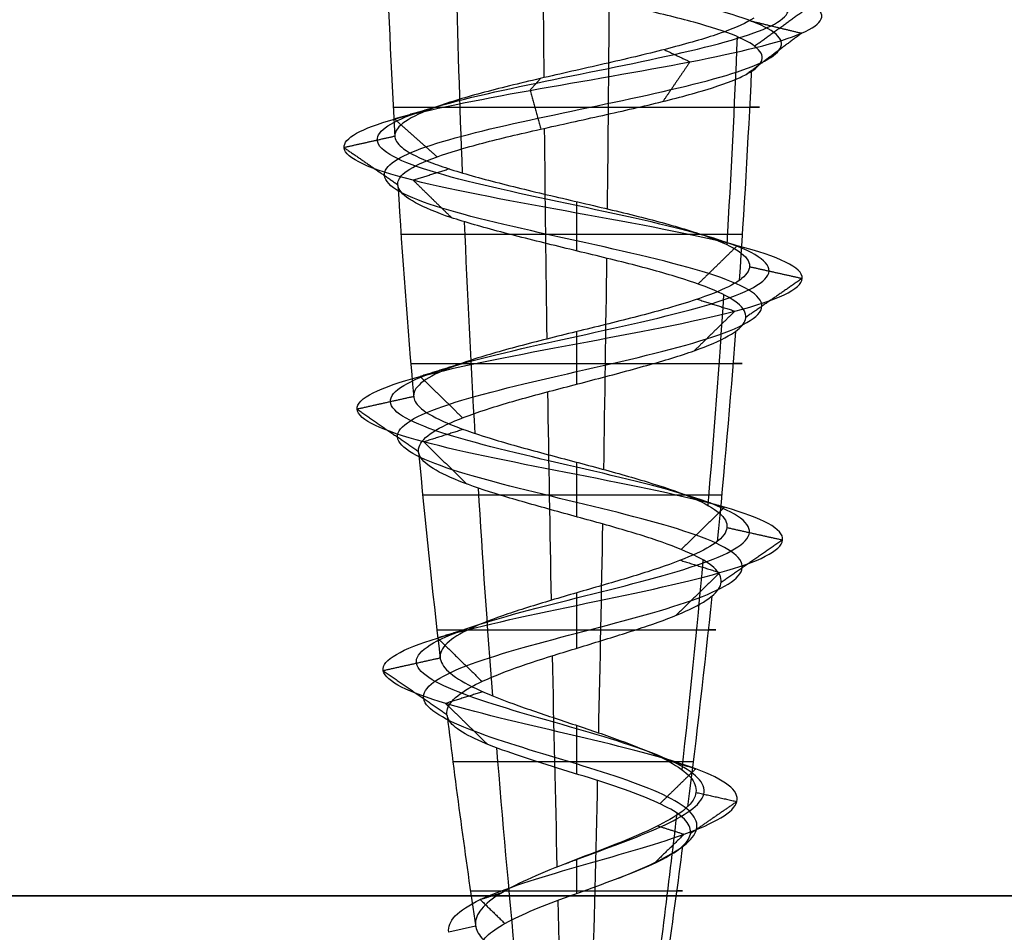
# Model space of a CAD drawing. Header units: millimetres. Extents: x -429 to 422, y -262 to 259.
# Tile 496 of 656: x 253 to 260, y 196 to 202. Entities that reach past the tile are written whole.
import ezdxf

# ---------------------------------------------------------------- set-up
doc = ezdxf.new("R2010")
doc.units = ezdxf.units.MM
doc.layers.add('Default', color=7, linetype='Continuous', true_color=0x000000)
doc.layers.add('Screw', color=7, linetype='Continuous', true_color=0xffffff)

msp = doc.modelspace()

# ---------------------------------------------------------------- linework, layer by layer
at = {"layer": 'Default'}
for points in [[(-427.1274, 196.0648, 1343.8222), (-3.1274, 196.0648, 1343.8222), (420.8726, 196.0648, 1343.8222)], [(420.8726, 196.0648, 771.8222), (-3.1274, 196.0648, 771.8222), (-427.1274, 196.0648, 771.8222)]]:
    msp.add_open_spline(points, degree=2, dxfattribs=at)
at = {"layer": 'Screw', "color": 7, "true_color": 0xffffff}
msp.add_line((256.1655, 195.8513, 778.8222), (255.9768, 195.8092, 778.8222), dxfattribs=at)
at = {"layer": 'Screw', "color": 7, "true_color": 0xffffff, "extrusion": (0.984564, 9.33495e-14, -0.175023)}
for start, end in [(267.101632, 268.418832), (265.414268, 266.774917), (263.723721, 265.073236), (261.991684, 263.363792), (260.321124, 261.775363)]:
    msp.add_arc((204.9507, 872.7125, 116.5958), 62.3281, start, end, dxfattribs=at)
at = {"layer": 'Screw', "color": 7, "true_color": 0xffffff, "extrusion": (0.018848, -1.78709e-15, 0.999822)}
msp.add_arc((204.9507, -303.1007, 783.5255), 62.3281, 91.96827, 93.281896, dxfattribs=at)
at = {"layer": 'Screw', "color": 7, "true_color": 0xffffff, "extrusion": (-0.772512, -9.33495e-14, -0.635)}
for start, end in [(86.486412, 87.810048), (84.803382, 86.171321), (83.103146, 84.449527), (81.371484, 82.765204)]:
    msp.add_arc((-204.9507, 377.5821, -692.9894), 62.3281, start, end, dxfattribs=at)
at = {"layer": 'Screw', "color": 7, "true_color": 0xffffff, "extrusion": (-0.984564, -9.33495e-14, 0.175023)}
for start, end in [(86.25486, 87.588297), (84.570262, 85.936105), (82.86319, 84.216959), (81.144917, 82.553071)]:
    msp.add_arc((-204.9507, 750.8059, -116.5958), 62.3281, start, end, dxfattribs=at)
at = {"layer": 'Screw', "color": 7, "true_color": 0xffffff, "extrusion": (-0.506335, -9.33495e-14, 0.862337)}
for start, end in [(86.02345, 87.36559), (84.337257, 85.700058), (82.623344, 83.9836), (80.920321, 82.340292)]:
    msp.add_arc((-204.9507, 554.9023, 541.5437), 62.3281, start, end, dxfattribs=at)
at = {"layer": 'Screw', "color": 7, "true_color": 0xffffff, "extrusion": (-0.326888, 3.09926e-14, -0.945063)}
msp.add_arc((-204.9507, 72.7801, -820.0047), 62.3281, 272.858129, 274.207806, dxfattribs=at)
at = {"layer": 'Screw', "color": 7, "true_color": 0xffffff, "extrusion": (0, 1, 0)}
for centre, radius, start, end in [((-256.8726, 778.8222, 201.5931), 1.2844, 1.08, 199.08), ((-256.8726, 778.8222, 200.6998), 1.2298, 199.08, 1.08), ((-256.8726, 778.8222, 199.7951), 1.1613, 1.08, 199.08), ((-256.8726, 778.8222, 198.8721), 1.0778, 199.08, 1.08), ((-256.8726, 778.8222, 197.93), 0.9782, 1.08, 199.08), ((-256.8726, 778.8222, 197.0041), 0.8662, 199.08, 1.08), ((-256.8726, 778.8222, 196.0997), 0.7432, 1.08, 199.08)]:
    msp.add_arc(centre, radius, start, end, dxfattribs=at)
at = {"layer": 'Screw', "color": 7, "true_color": 0xffffff, "extrusion": (0.018848, -1.78677e-15, 0.999822)}
msp.add_arc((204.9507, -303.1007, 783.5255), 62.3281, 93.594012, 94.963328, dxfattribs=at)
at = {"layer": 'Screw', "color": 7, "true_color": 0xffffff, "extrusion": (-0.326888, 3.1003e-14, -0.945063)}
msp.add_arc((-204.9507, 72.7801, -820.0047), 62.3281, 274.536795, 275.895623, dxfattribs=at)
at = {"layer": 'Screw', "color": 7, "true_color": 0xffffff, "extrusion": (0.018848, -1.78742e-15, 0.999822)}
msp.add_arc((204.9507, -303.1007, 783.5255), 62.3281, 95.318782, 96.656729, dxfattribs=at)
at = {"layer": 'Screw', "color": 7, "true_color": 0xffffff, "extrusion": (-0.326888, 3.09822e-14, -0.945063)}
msp.add_arc((-204.9507, 72.7801, -820.0047), 62.3281, 276.250599, 277.6164, dxfattribs=at)
at = {"layer": 'Screw', "color": 7, "true_color": 0xffffff, "extrusion": (0.018848, -1.7859e-15, 0.999822)}
msp.add_arc((204.9507, -303.1007, 783.5255), 62.3281, 97.023724, 98.399306, dxfattribs=at)
at = {"layer": 'Screw', "color": 7, "true_color": 0xffffff, "extrusion": (-0.326888, 3.0996e-14, -0.945063)}
msp.add_arc((-204.9507, 72.7801, -820.0047), 62.3281, 277.873234, 279.304288, dxfattribs=at)
at = {"layer": 'Screw', "color": 7, "true_color": 0xffffff}
for points, knots in [([(256.7948, 196.2898, 778.056), (256.8204, 196.2996, 778.0508), (256.8463, 196.3095, 778.047), (257.0762, 196.3957, 778.0254), (257.295, 196.4721, 778.0907), (257.6311, 196.6249, 778.3729), (257.7458, 196.7013, 778.5886), (257.784, 196.854, 779.0558), (257.7063, 196.9304, 779.3044), (257.3818, 197.0832, 779.6829), (257.1362, 197.1596, 779.81), (256.609, 197.3123, 779.8482), (256.3306, 197.3887, 779.7582), (255.9096, 197.5415, 779.3912), (255.7645, 197.6178, 779.1158), (255.7378, 197.7706, 778.5286), (255.857, 197.847, 778.2303), (256.2699, 197.9998, 777.7958), (256.567, 198.0761, 777.6626), (257.1782, 198.2289, 777.6473), (257.4885, 198.3053, 777.7657), (257.9399, 198.4581, 778.1956), (258.0781, 198.5344, 778.5046), (258.0933, 198.6872, 779.1398), (257.97, 198.7636, 779.462), (257.5232, 198.9163, 779.9304), (257.2022, 198.9927, 780.0735), (256.543, 199.1455, 780.0888), (256.2089, 199.2219, 779.9605), (255.7235, 199.3746, 779.4967), (255.5736, 199.451, 779.1638), (255.5621, 199.6038, 778.4806), (255.701, 199.6802, 778.1379), (256.1829, 199.8329, 777.6452), (256.525, 199.9093, 777.4984), (257.2202, 200.0621, 777.4907), (257.5689, 200.1385, 777.6301), (258.0701, 200.2912, 778.1205), (258.2194, 200.3676, 778.4686), (258.227, 200.5204, 779.1758), (258.0852, 200.5968, 779.5305), (257.5863, 200.7495, 780.0402), (257.2322, 200.8259, 780.1919), (256.513, 200.9787, 780.1995), (256.1524, 201.0551, 780.0552), (255.6342, 201.2078, 779.5478), (255.4819, 201.2842, 779.1878), (255.4712, 201.4274, 778.5023), (255.577, 201.4943, 778.1787), (255.9784, 201.6279, 777.6686), (256.2709, 201.6948, 777.4841), (256.9138, 201.8284, 777.3426), (257.2618, 201.8953, 777.3863), (257.8566, 202.0289, 777.689), (258.1012, 202.0958, 777.9472), (258.3724, 202.2294, 778.5671), (258.3979, 202.2963, 778.9266), (258.2117, 202.4299, 779.5867), (258.0004, 202.4968, 779.8847), (257.4301, 202.6304, 780.2819), (257.073, 202.6973, 780.3794), (256.371, 202.831, 780.3237), (256.0287, 202.8978, 780.1705), (255.5149, 203.0315, 779.6756), (255.3454, 203.0983, 779.3356), (255.2613, 203.232, 778.6179), (255.3581, 203.2988, 778.2455), (255.7602, 203.4325, 777.6437), (256.0677, 203.4993, 777.4156), (256.7603, 203.633, 777.2055), (257.1428, 203.6998, 777.2243), (257.8115, 203.8335, 777.5012), (258.0952, 203.9003, 777.7584), (258.4364, 204.034, 778.3967), (258.4926, 204.1008, 778.7755), (258.3514, 204.2345, 779.4853), (258.1545, 204.3013, 779.8138), (257.595, 204.435, 780.2729), (257.2345, 204.5018, 780.4019), (256.5107, 204.6355, 780.4019), (256.1502, 204.7023, 780.2729), (255.5907, 204.836, 779.8138), (255.3938, 204.9028, 779.4853), (255.2526, 205.0365, 778.7755), (255.3088, 205.1033, 778.3967), (255.65, 205.237, 777.7584), (255.9337, 205.3038, 777.5012), (256.6024, 205.4375, 777.2243), (256.9849, 205.5043, 777.2055), (257.6775, 205.638, 777.4156), (257.9851, 205.7048, 777.6437), (258.3871, 205.8385, 778.2455), (258.4802, 205.9053, 778.6169), (258.4093, 206.039, 779.3372), (258.2455, 206.1059, 779.6834), (257.7338, 206.2395, 780.1951), (257.3876, 206.3064, 780.3589), (256.6673, 206.44, 780.4298), (256.2958, 206.5069, 780.3368), (255.6941, 206.6405, 779.9347), (255.466, 206.7074, 779.6271), (255.2559, 206.841, 778.9345), (255.2747, 206.9079, 778.552), (255.5516, 207.0415, 777.8834), (255.8088, 207.1084, 777.5996), (256.4471, 207.242, 777.2584), (256.8259, 207.3089, 777.2022), (257.5357, 207.4425, 777.3434), (257.8642, 207.5094, 777.5403), (258.3233, 207.6431, 778.0998), (258.4523, 207.7099, 778.4603), (258.4523, 207.8436, 779.1841), (258.3233, 207.9104, 779.5446), (257.8642, 208.0441, 780.1041), (257.5357, 208.1109, 780.301), (256.8259, 208.2446, 780.4422), (256.4471, 208.3114, 780.386), (255.8088, 208.4451, 780.0448), (255.5516, 208.5119, 779.7611), (255.2747, 208.6456, 779.0924), (255.2559, 208.7124, 778.7099), (255.466, 208.8461, 778.0174), (255.6941, 208.9129, 777.7098), (256.2958, 209.0466, 777.3077), (256.6673, 209.1134, 777.2146), (257.3876, 209.2471, 777.2856), (257.7338, 209.3139, 777.4493), (258.2455, 209.4476, 777.9611), (258.4093, 209.5144, 778.3072), (258.4802, 209.6481, 779.0275), (258.3871, 209.7149, 779.399), (257.9851, 209.8486, 780.0007), (257.6775, 209.9154, 780.2289), (256.9849, 210.0491, 780.439), (256.6024, 210.1159, 780.4202), (255.9337, 210.2496, 780.1432), (255.65, 210.3164, 779.886), (255.3088, 210.4501, 779.2477), (255.2526, 210.5169, 778.8689), (255.3938, 210.6506, 778.1591), (255.5907, 210.7174, 777.8306), (256.1502, 210.8511, 777.3715), (256.5107, 210.918, 777.2425), (257.2345, 211.0516, 777.2425), (257.595, 211.1185, 777.3715), (258.1545, 211.2521, 777.8306), (258.3514, 211.319, 778.1591), (258.4926, 211.4526, 778.8689), (258.4364, 211.5195, 779.2477), (258.0952, 211.6531, 779.886), (257.8115, 211.72, 780.1432), (257.1428, 211.8536, 780.4202), (256.7603, 211.9205, 780.439), (256.0677, 212.0541, 780.2289), (255.7602, 212.121, 780.0007), (255.3581, 212.2546, 779.399), (255.265, 212.3215, 779.0275), (255.336, 212.4552, 778.3072), (255.4997, 212.522, 777.9611), (256.0115, 212.6557, 777.4493), (256.3576, 212.7225, 777.2856), (257.0779, 212.8562, 777.2146), (257.4494, 212.923, 777.3077), (258.0511, 213.0567, 777.7098), (258.2793, 213.1235, 778.0174), (258.4894, 213.2572, 778.7099), (258.4706, 213.324, 779.0924), (258.1936, 213.4577, 779.7611), (257.9364, 213.5245, 780.0448), (257.2981, 213.6582, 780.386), (256.9193, 213.725, 780.4422), (256.2095, 213.8587, 780.301), (255.881, 213.9255, 780.1041), (255.4219, 214.0592, 779.5446), (255.2929, 214.1259, 779.1847), (255.2929, 214.1929, 778.8222)], [2.782471, 2.782471, 2.782471, 2.782471, 2.974275, 2.974275, 4.461413, 4.461413, 5.948551, 5.948551, 7.435688, 7.435688, 8.922826, 8.922826, 10.409964, 10.409964, 11.897102, 11.897102, 13.384239, 13.384239, 14.871377, 14.871377, 16.358515, 16.358515, 17.845652, 17.845652, 19.33279, 19.33279, 20.819928, 20.819928, 22.307065, 22.307065, 23.794203, 23.794203, 25.281341, 25.281341, 26.768478, 26.768478, 28.255616, 28.255616, 29.742754, 29.742754, 31.229892, 31.229892, 32.717029, 32.717029, 34.204167, 34.204167, 35.691305, 35.691305, 36.99255, 36.99255, 38.293796, 38.293796, 39.595041, 39.595041, 40.896287, 40.896287, 42.197532, 42.197532, 43.498777, 43.498777, 44.800023, 44.800023, 46.101268, 46.101268, 47.402514, 47.402514, 48.703759, 48.703759, 50.005005, 50.005005, 51.30625, 51.30625, 52.607496, 52.607496, 53.908741, 53.908741, 55.209987, 55.209987, 56.511232, 56.511232, 57.812478, 57.812478, 59.113723, 59.113723, 60.414969, 60.414969, 61.716214, 61.716214, 63.01746, 63.01746, 64.318705, 64.318705, 65.619951, 65.619951, 66.921196, 66.921196, 68.222442, 68.222442, 69.523687, 69.523687, 70.824933, 70.824933, 72.126178, 72.126178, 73.427423, 73.427423, 74.728669, 74.728669, 76.029914, 76.029914, 77.33116, 77.33116, 78.632405, 78.632405, 79.933651, 79.933651, 81.234896, 81.234896, 82.536142, 82.536142, 83.837387, 83.837387, 85.138633, 85.138633, 86.439878, 86.439878, 87.741124, 87.741124, 89.042369, 89.042369, 90.343615, 90.343615, 91.64486, 91.64486, 92.946106, 92.946106, 94.247351, 94.247351, 95.548597, 95.548597, 96.849842, 96.849842, 98.151088, 98.151088, 99.452333, 99.452333, 100.753579, 100.753579, 102.054824, 102.054824, 103.35607, 103.35607, 104.657315, 104.657315, 105.95856, 105.95856, 107.259806, 107.259806, 108.561051, 108.561051, 109.862297, 109.862297, 111.163542, 111.163542, 112.464788, 112.464788, 113.766033, 113.766033, 115.067279, 115.067279, 116.368524, 116.368524, 117.66977, 117.66977, 118.971015, 118.971015, 118.971015, 118.971015]), ([(255.9768, 195.8092, 778.8222), (255.9673, 195.8856, 778.5877), (256.0358, 195.962, 778.3382), (256.3616, 196.1148, 777.9584), (256.6081, 196.1912, 777.8309), (257.1371, 196.3439, 777.7928), (257.4164, 196.4203, 777.8831), (257.8387, 196.5731, 778.2514), (257.9784, 196.6495, 778.5277), (258.0166, 196.8022, 779.1167), (257.9139, 196.8786, 779.4258), (257.5032, 197.0314, 779.8905), (257.1971, 197.1078, 780.0426), (256.5481, 197.2605, 780.0808), (256.2092, 197.3369, 779.9657), (255.7021, 197.4897, 779.5126), (255.5319, 197.566, 779.1767), (255.5052, 197.7188, 778.4677), (255.6494, 197.7952, 778.1088), (256.1484, 197.948, 777.5882), (256.5061, 198.0243, 777.4299), (257.2391, 198.1771, 777.4147), (257.6099, 198.2535, 777.5581), (258.1475, 198.4063, 778.0741), (258.3107, 198.4826, 778.4437), (258.326, 198.6354, 779.2007), (258.1776, 198.7118, 779.5834), (257.6446, 198.8645, 780.138), (257.2631, 198.9409, 780.3061), (256.4821, 199.0937, 780.3214), (256.0875, 199.1701, 780.1681), (255.5159, 199.3228, 779.6182), (255.3409, 199.3992, 779.2247), (255.3295, 199.552, 778.4197), (255.4934, 199.6284, 778.0164), (256.0614, 199.7811, 777.4376), (256.4641, 199.8575, 777.2657), (257.2811, 200.0103, 777.2581), (257.6904, 200.0867, 777.4225), (258.2777, 200.2394, 777.9991), (258.452, 200.3158, 778.4077), (258.4597, 200.4686, 779.2367), (258.2927, 200.545, 779.6519), (257.7077, 200.6977, 780.2477), (257.2931, 200.7741, 780.4245), (256.4521, 200.9269, 780.4322), (256.0309, 201.0033, 780.2628), (255.4266, 201.156, 779.6693), (255.2493, 201.2324, 779.2487), (255.2385, 201.3756, 778.449), (255.3633, 201.4425, 778.0723), (255.8323, 201.5761, 777.4798), (256.1733, 201.643, 777.2663), (256.9207, 201.7766, 777.104), (257.3245, 201.8435, 777.1559), (258.0133, 201.9771, 777.509), (258.2957, 202.044, 777.8089), (258.6078, 202.1776, 778.5273), (258.6361, 202.2445, 778.9432), (258.4189, 202.3781, 779.7052), (258.174, 202.445, 780.0486), (257.515, 202.5786, 780.5049), (257.1032, 202.6455, 780.6162), (256.2951, 202.7792, 780.55), (255.9018, 202.846, 780.3727), (255.3127, 202.9797, 779.8024), (255.1191, 203.0465, 779.4114), (255.0245, 203.1802, 778.5877), (255.135, 203.247, 778.1605), (255.5963, 203.3807, 777.4701), (255.9492, 203.4475, 777.2084), (256.7438, 203.5812, 776.9674), (257.1826, 203.648, 776.9889), (257.9497, 203.7817, 777.3067), (258.2753, 203.8485, 777.6017), (258.6667, 203.9822, 778.334), (258.7312, 204.049, 778.7686), (258.5692, 204.1827, 779.583), (258.3433, 204.2495, 779.9598), (257.7014, 204.3832, 780.4866), (257.2878, 204.45, 780.6346), (256.4574, 204.5837, 780.6346), (256.0438, 204.6505, 780.4866), (255.4019, 204.7842, 779.9598), (255.1761, 204.851, 779.583), (255.0141, 204.9847, 778.7686), (255.0785, 205.0515, 778.334), (255.4699, 205.1852, 777.6017), (255.7955, 205.252, 777.3067), (256.5626, 205.3857, 776.9889), (257.0014, 205.4525, 776.9674), (257.796, 205.5862, 777.2084), (258.1489, 205.653, 777.4701), (258.6102, 205.7867, 778.1605), (258.717, 205.8535, 778.5867), (258.6356, 205.9872, 779.413), (258.4477, 206.0541, 779.8102), (257.8606, 206.1877, 780.3973), (257.4634, 206.2546, 780.5852), (256.6371, 206.3882, 780.6666), (256.2109, 206.4551, 780.5598), (255.5205, 206.5887, 780.0985), (255.2588, 206.6556, 779.7456), (255.0178, 206.7892, 778.951), (255.0393, 206.8561, 778.5122), (255.3571, 206.9897, 777.7451), (255.6521, 207.0566, 777.4195), (256.3844, 207.1902, 777.0281), (256.819, 207.2571, 776.9637), (257.6334, 207.3907, 777.1257), (258.0102, 207.4576, 777.3515), (258.537, 207.5913, 777.9934), (258.685, 207.6581, 778.407), (258.685, 207.7918, 779.2374), (258.537, 207.8586, 779.651), (258.0102, 207.9923, 780.2929), (257.6334, 208.0591, 780.5188), (256.819, 208.1928, 780.6808), (256.3844, 208.2596, 780.6163), (255.6521, 208.3933, 780.2249), (255.3571, 208.4601, 779.8993), (255.0393, 208.5938, 779.1322), (255.0178, 208.6606, 778.6934), (255.2588, 208.7943, 777.8988), (255.5205, 208.8611, 777.5459), (256.2109, 208.9948, 777.0846), (256.6371, 209.0616, 776.9779), (257.4634, 209.1953, 777.0593), (257.8606, 209.2621, 777.2471), (258.4477, 209.3958, 777.8342), (258.6356, 209.4626, 778.2314), (258.717, 209.5963, 779.0577), (258.6102, 209.6631, 779.4839), (258.1489, 209.7968, 780.1743), (257.796, 209.8636, 780.436), (257.0014, 209.9973, 780.6771), (256.5626, 210.0641, 780.6555), (255.7955, 210.1978, 780.3378), (255.4699, 210.2646, 780.0427), (255.0785, 210.3983, 779.3104), (255.0141, 210.4651, 778.8758), (255.1761, 210.5988, 778.0614), (255.4019, 210.6656, 777.6846), (256.0438, 210.7993, 777.1578), (256.4574, 210.8662, 777.0098), (257.2878, 210.9998, 777.0098), (257.7014, 211.0667, 777.1578), (258.3433, 211.2003, 777.6846), (258.5692, 211.2672, 778.0614), (258.7312, 211.4008, 778.8758), (258.6667, 211.4677, 779.3104), (258.2753, 211.6013, 780.0427), (257.9497, 211.6682, 780.3378), (257.1826, 211.8018, 780.6555), (256.7438, 211.8687, 780.6771), (255.9492, 212.0023, 780.436), (255.5963, 212.0692, 780.1743), (255.135, 212.2028, 779.4839), (255.0283, 212.2697, 779.0577), (255.1097, 212.4034, 778.2314), (255.2975, 212.4702, 777.8342), (255.8846, 212.6039, 777.2471), (256.2818, 212.6707, 777.0593), (257.1081, 212.8044, 776.9779), (257.5343, 212.8712, 777.0846), (258.2247, 213.0049, 777.5459), (258.4864, 213.0717, 777.8988), (258.7275, 213.2054, 778.6934), (258.7059, 213.2722, 779.1322), (258.3881, 213.4059, 779.8993), (258.0931, 213.4727, 780.2249), (257.3608, 213.6064, 780.6163), (256.9262, 213.6732, 780.6808), (256.1118, 213.8069, 780.5188), (255.735, 213.8737, 780.2929), (255.2082, 214.0074, 779.651), (255.0602, 214.0741, 779.2381), (255.0602, 214.1411, 778.8222)], [0.0909091, 0.0909091, 0.0909091, 0.0909091, 0.1022727, 0.1022727, 0.1136364, 0.1136364, 0.125, 0.125, 0.1363636, 0.1363636, 0.1477273, 0.1477273, 0.1590909, 0.1590909, 0.1704545, 0.1704545, 0.1818182, 0.1818182, 0.1931818, 0.1931818, 0.2045455, 0.2045455, 0.2159091, 0.2159091, 0.2272727, 0.2272727, 0.2386364, 0.2386364, 0.25, 0.25, 0.2613636, 0.2613636, 0.2727273, 0.2727273, 0.2840909, 0.2840909, 0.2954545, 0.2954545, 0.3068182, 0.3068182, 0.3181818, 0.3181818, 0.3295455, 0.3295455, 0.3409091, 0.3409091, 0.3522727, 0.3522727, 0.3636364, 0.3636364, 0.3735795, 0.3735795, 0.3835227, 0.3835227, 0.3934659, 0.3934659, 0.4034091, 0.4034091, 0.4133523, 0.4133523, 0.4232955, 0.4232955, 0.4332386, 0.4332386, 0.4431818, 0.4431818, 0.453125, 0.453125, 0.4630682, 0.4630682, 0.4730114, 0.4730114, 0.4829545, 0.4829545, 0.4928977, 0.4928977, 0.5028409, 0.5028409, 0.5127841, 0.5127841, 0.5227273, 0.5227273, 0.5326705, 0.5326705, 0.5426136, 0.5426136, 0.5525568, 0.5525568, 0.5625, 0.5625, 0.5724432, 0.5724432, 0.5823864, 0.5823864, 0.5923295, 0.5923295, 0.6022727, 0.6022727, 0.6122159, 0.6122159, 0.6221591, 0.6221591, 0.6321023, 0.6321023, 0.6420455, 0.6420455, 0.6519886, 0.6519886, 0.6619318, 0.6619318, 0.671875, 0.671875, 0.6818182, 0.6818182, 0.6917614, 0.6917614, 0.7017045, 0.7017045, 0.7116477, 0.7116477, 0.7215909, 0.7215909, 0.7315341, 0.7315341, 0.7414773, 0.7414773, 0.7514205, 0.7514205, 0.7613636, 0.7613636, 0.7713068, 0.7713068, 0.78125, 0.78125, 0.7911932, 0.7911932, 0.8011364, 0.8011364, 0.8110795, 0.8110795, 0.8210227, 0.8210227, 0.8309659, 0.8309659, 0.8409091, 0.8409091, 0.8508523, 0.8508523, 0.8607955, 0.8607955, 0.8707386, 0.8707386, 0.8806818, 0.8806818, 0.890625, 0.890625, 0.9005682, 0.9005682, 0.9105114, 0.9105114, 0.9204545, 0.9204545, 0.9303977, 0.9303977, 0.9403409, 0.9403409, 0.9502841, 0.9502841, 0.9602273, 0.9602273, 0.9701705, 0.9701705, 0.9801136, 0.9801136, 0.9900568, 0.9900568, 1, 1, 1, 1]), ([(257.1687, 196.1896, 778.1266), (257.2613, 196.2269, 778.1558), (257.35, 196.2642, 778.203), (257.5863, 196.3779, 778.3991), (257.6955, 196.4543, 778.6018), (257.7337, 196.607, 779.0427), (257.6615, 196.6834, 779.2781), (257.3555, 196.8362, 779.6381), (257.123, 196.9125, 779.7597), (256.6222, 197.0653, 779.7979), (256.3569, 197.1417, 779.7133), (255.9545, 197.2945, 779.3649), (255.8148, 197.3708, 779.1026), (255.7881, 197.5236, 778.5418), (255.9018, 197.6, 778.2565), (256.2961, 197.7528, 777.8406), (256.5802, 197.8291, 777.7129), (257.165, 197.9819, 777.6976), (257.4622, 198.0583, 777.8106), (257.8951, 198.2111, 778.2218), (258.0278, 198.2874, 778.5178), (258.0431, 198.4402, 779.1266), (257.9252, 198.5166, 779.4358), (257.4969, 198.6693, 779.8856), (257.189, 198.7457, 780.0232), (256.5562, 198.8985, 780.0385), (256.2351, 198.9749, 779.9157), (255.7684, 199.1276, 779.4705), (255.6239, 199.204, 779.1506), (255.6124, 199.3568, 778.4938), (255.7458, 199.4332, 778.1641), (256.2091, 199.5859, 777.69), (256.5382, 199.6623, 777.5486), (257.207, 199.8151, 777.541), (257.5427, 199.8915, 777.675), (258.0253, 200.0442, 778.1467), (258.1691, 200.1206, 778.4818), (258.1767, 200.2734, 779.1626), (258.0403, 200.3498, 779.5042), (257.56, 200.5025, 779.9953), (257.219, 200.5789, 780.1416), (256.5262, 200.7317, 780.1493), (256.1786, 200.8081, 780.0104), (255.6791, 200.9608, 779.5216), (255.5322, 201.0372, 779.1746), (255.5215, 201.1804, 778.5138), (255.6232, 201.2473, 778.2017), (256.0099, 201.3809, 777.7093), (256.292, 201.4478, 777.5311), (256.9123, 201.5814, 777.3941), (257.2483, 201.6483, 777.436), (257.8228, 201.7819, 777.7279), (258.0592, 201.8488, 777.9771), (258.3216, 201.9824, 778.5757), (258.3465, 202.0493, 778.9231), (258.1669, 202.1829, 779.5611), (257.9629, 202.2498, 779.8493), (257.4117, 202.3834, 780.2337), (257.0664, 202.4503, 780.3283), (256.3874, 202.584, 780.2748), (256.0561, 202.6508, 780.1268), (255.5586, 202.7845, 779.6482), (255.3943, 202.8513, 779.3192), (255.3124, 202.985, 778.6245), (255.4063, 203.0518, 778.2638), (255.7956, 203.1855, 777.6812), (256.0934, 203.2523, 777.4603), (256.7639, 203.386, 777.2569), (257.1342, 203.4528, 777.2751), (257.7816, 203.5865, 777.5433), (258.0563, 203.6533, 777.7922), (258.3866, 203.787, 778.4102), (258.441, 203.8538, 778.777), (258.3043, 203.9875, 779.4642), (258.1137, 204.0543, 779.7822), (257.5721, 204.188, 780.2268), (257.223, 204.2548, 780.3517), (256.5222, 204.3885, 780.3517), (256.1732, 204.4553, 780.2268), (255.6315, 204.589, 779.7822), (255.4409, 204.6558, 779.4642), (255.3042, 204.7895, 778.777), (255.3586, 204.8563, 778.4102), (255.6889, 204.99, 777.7922), (255.9636, 205.0568, 777.5433), (256.611, 205.1905, 777.2751), (256.9813, 205.2573, 777.2569), (257.6519, 205.391, 777.4603), (257.9497, 205.4578, 777.6812), (258.339, 205.5915, 778.2638), (258.429, 205.6583, 778.6235), (258.3604, 205.792, 779.3208), (258.2018, 205.8589, 779.656), (257.7064, 205.9925, 780.1514), (257.3712, 206.0594, 780.31), (256.6738, 206.193, 780.3787), (256.3142, 206.2599, 780.2886), (255.7316, 206.3935, 779.8993), (255.5107, 206.4604, 779.6015), (255.3073, 206.594, 778.9309), (255.3255, 206.6609, 778.5606), (255.5936, 206.7945, 777.9132), (255.8426, 206.8614, 777.6385), (256.4606, 206.995, 777.3082), (256.8274, 207.0619, 777.2538), (257.5146, 207.1955, 777.3905), (257.8326, 207.2624, 777.5811), (258.2772, 207.3961, 778.1228), (258.4021, 207.4629, 778.4719), (258.4021, 207.5966, 779.1726), (258.2772, 207.6634, 779.5217), (257.8326, 207.7971, 780.0633), (257.5146, 207.8639, 780.2539), (256.8274, 207.9976, 780.3906), (256.4606, 208.0644, 780.3362), (255.8426, 208.1981, 780.0059), (255.5936, 208.2649, 779.7312), (255.3255, 208.3986, 779.0838), (255.3073, 208.4654, 778.7135), (255.5107, 208.5991, 778.043), (255.7316, 208.6659, 777.7452), (256.3142, 208.7996, 777.3559), (256.6738, 208.8664, 777.2658), (257.3712, 209.0001, 777.3345), (257.7064, 209.0669, 777.493), (258.2018, 209.2006, 777.9885), (258.3604, 209.2674, 778.3236), (258.429, 209.4011, 779.021), (258.339, 209.4679, 779.3806), (257.9497, 209.6016, 779.9633), (257.6519, 209.6684, 780.1841), (256.9813, 209.8021, 780.3875), (256.611, 209.8689, 780.3693), (255.9636, 210.0026, 780.1012), (255.6889, 210.0694, 779.8522), (255.3586, 210.2031, 779.2342), (255.3042, 210.2699, 778.8675), (255.4409, 210.4036, 778.1802), (255.6315, 210.4704, 777.8622), (256.1732, 210.6041, 777.4177), (256.5222, 210.671, 777.2928), (257.223, 210.8046, 777.2928), (257.5721, 210.8715, 777.4177), (258.1137, 211.0051, 777.8622), (258.3043, 211.072, 778.1802), (258.441, 211.2056, 778.8675), (258.3866, 211.2725, 779.2342), (258.0563, 211.4061, 779.8522), (257.7816, 211.473, 780.1012), (257.1342, 211.6066, 780.3693), (256.7639, 211.6735, 780.3875), (256.0934, 211.8071, 780.1841), (255.7956, 211.874, 779.9633), (255.4063, 212.0076, 779.3806), (255.3162, 212.0745, 779.021), (255.3849, 212.2082, 778.3236), (255.5434, 212.275, 777.9885), (256.0389, 212.4087, 777.493), (256.374, 212.4755, 777.3345), (257.0714, 212.6092, 777.2658), (257.431, 212.676, 777.3559), (258.0136, 212.8097, 777.7452), (258.2345, 212.8765, 778.043), (258.4379, 213.0102, 778.7135), (258.4197, 213.077, 779.0838), (258.1516, 213.2107, 779.7312), (257.9026, 213.2775, 780.0059), (257.2846, 213.4112, 780.3362), (256.9179, 213.478, 780.3906), (256.2306, 213.6117, 780.2539), (255.9126, 213.6785, 780.0633), (255.4681, 213.8122, 779.5217), (255.3431, 213.8789, 779.1731), (255.3431, 213.9459, 778.8222)], [9.962929, 9.962929, 9.962929, 9.962929, 10.425509, 10.425509, 11.373282, 11.373282, 12.321056, 12.321056, 13.268829, 13.268829, 14.216603, 14.216603, 15.164377, 15.164377, 16.11215, 16.11215, 17.059924, 17.059924, 18.007697, 18.007697, 18.955471, 18.955471, 19.903244, 19.903244, 20.851018, 20.851018, 21.798791, 21.798791, 22.746565, 22.746565, 23.694338, 23.694338, 24.642112, 24.642112, 25.589885, 25.589885, 26.537659, 26.537659, 27.485432, 27.485432, 28.433206, 28.433206, 29.38098, 29.38098, 30.328753, 30.328753, 31.158055, 31.158055, 31.987357, 31.987357, 32.816659, 32.816659, 33.64596, 33.64596, 34.475262, 34.475262, 35.304564, 35.304564, 36.133866, 36.133866, 36.963168, 36.963168, 37.79247, 37.79247, 38.621772, 38.621772, 39.451073, 39.451073, 40.280375, 40.280375, 41.109677, 41.109677, 41.938979, 41.938979, 42.768281, 42.768281, 43.597583, 43.597583, 44.426884, 44.426884, 45.256186, 45.256186, 46.085488, 46.085488, 46.91479, 46.91479, 47.744092, 47.744092, 48.573394, 48.573394, 49.402695, 49.402695, 50.231997, 50.231997, 51.061299, 51.061299, 51.890601, 51.890601, 52.719903, 52.719903, 53.549205, 53.549205, 54.378507, 54.378507, 55.207808, 55.207808, 56.03711, 56.03711, 56.866412, 56.866412, 57.695714, 57.695714, 58.525016, 58.525016, 59.354318, 59.354318, 60.183619, 60.183619, 61.012921, 61.012921, 61.842223, 61.842223, 62.671525, 62.671525, 63.500827, 63.500827, 64.330129, 64.330129, 65.15943, 65.15943, 65.988732, 65.988732, 66.818034, 66.818034, 67.647336, 67.647336, 68.476638, 68.476638, 69.30594, 69.30594, 70.135242, 70.135242, 70.964543, 70.964543, 71.793845, 71.793845, 72.623147, 72.623147, 73.452449, 73.452449, 74.281751, 74.281751, 75.111053, 75.111053, 75.940354, 75.940354, 76.769656, 76.769656, 77.598958, 77.598958, 78.42826, 78.42826, 79.257562, 79.257562, 80.086864, 80.086864, 80.916165, 80.916165, 81.745467, 81.745467, 82.574769, 82.574769, 83.404071, 83.404071, 83.404071, 83.404071]), ([(258.0987, 201.8429, 778.3981), (258.1271, 201.8614, 778.4778), (258.1479, 201.8799, 778.5603), (258.1823, 201.9304, 778.7904), (258.1787, 201.9626, 778.9433), (258.1208, 202.0262, 779.2351), (258.0657, 202.0591, 779.378), (257.9125, 202.1233, 779.6341), (257.8119, 202.1555, 779.7506), (257.5803, 202.2189, 779.9406), (257.4462, 202.2517, 780.0166), (257.1634, 202.3158, 780.1177), (257.0107, 202.3479, 780.1441), (256.7093, 202.4112, 780.1439), (256.5566, 202.4439, 780.1172), (256.2722, 202.5078, 780.0153), (256.1367, 202.5398, 779.9383), (255.9027, 202.603, 779.7457), (255.801, 202.6356, 779.6275), (255.6451, 202.6994, 779.3668), (255.589, 202.7313, 779.2206), (255.5451, 202.7783, 778.9978), (255.5368, 202.7941, 778.9227), (255.5347, 202.81, 778.8474)], [0.6474183, 0.6474183, 0.6474183, 0.6474183, 0.6536067, 0.6536067, 0.6645423, 0.6645423, 0.6754994, 0.6754994, 0.6865043, 0.6865043, 0.697529, 0.697529, 0.7085986, 0.7085986, 0.7196861, 0.7196861, 0.7308157, 0.7308157, 0.7419615, 0.7419615, 0.7531465, 0.7531465, 0.7586437, 0.7586437, 0.7586437, 0.7586437]), ([(258.1153, 202.2164, 778.3924), (258.0668, 202.1841, 778.2569), (257.9951, 202.1512, 778.1279), (257.8116, 202.0848, 777.8979), (257.6956, 202.0505, 777.7953), (257.4396, 201.9827, 777.6382), (257.2961, 201.9481, 777.5814), (257.0029, 201.8802, 777.5209), (256.8492, 201.8459, 777.5163), (256.554, 201.7781, 777.5592), (256.4084, 201.7435, 777.607), (256.1465, 201.6756, 777.7472), (256.0263, 201.6413, 777.8414), (255.8285, 201.5735, 778.0616), (255.7479, 201.5388, 778.1905), (255.6374, 201.4707, 778.4638), (255.6057, 201.4364, 778.6119), (255.5993, 201.3959, 778.788), (255.5993, 201.3893, 778.8171), (255.6002, 201.3825, 778.8462)], [0.3503328, 0.3503328, 0.3503328, 0.3503328, 0.3623459, 0.3623459, 0.3749239, 0.3749239, 0.3874613, 0.3874613, 0.3999564, 0.3999564, 0.4124078, 0.4124078, 0.4248142, 0.4248142, 0.4371739, 0.4371739, 0.4494864, 0.4494864, 0.4519139, 0.4519139, 0.4519139, 0.4519139]), ([(255.6205, 201.0436, 778.8458), (255.6169, 201.0699, 778.732), (255.6287, 201.0963, 778.6169), (255.6898, 201.1545, 778.367), (255.7492, 201.1868, 778.2312), (255.9083, 201.2509, 777.9909), (256.0101, 201.284, 777.883), (256.2418, 201.3489, 777.7096), (256.375, 201.3814, 777.6419), (256.6531, 201.4454, 777.5566), (256.8015, 201.4785, 777.5378), (257.0931, 201.5432, 777.5512), (257.2402, 201.5756, 777.5839), (257.5113, 201.6395, 777.6954), (257.639, 201.6725, 777.7759), (257.8574, 201.7371, 777.973), (257.951, 201.7693, 778.0926), (258.0509, 201.815, 778.2789), (258.0769, 201.8289, 778.3377), (258.0987, 201.8429, 778.3981)], [0.55922837, 0.55922837, 0.55922837, 0.55922837, 0.56759811, 0.56759811, 0.57820819, 0.57820819, 0.58884377, 0.58884377, 0.59954331, 0.59954331, 0.61026957, 0.61026957, 0.62105234, 0.62105234, 0.63186028, 0.63186028, 0.64272181, 0.64272181, 0.64741828, 0.64741828, 0.64741828, 0.64741828]), ([(255.6002, 201.3825, 778.8462), (255.6041, 201.3554, 778.9642), (255.6245, 201.3279, 779.0825), (255.7052, 201.2674, 779.3332), (255.7752, 201.2335, 779.4661), (255.9535, 201.1667, 779.6961), (256.064, 201.1325, 779.7966), (256.3088, 201.0652, 779.9512), (256.4463, 201.0312, 780.0077), (256.7279, 200.9643, 780.0694), (256.8758, 200.9304, 780.0756), (257.16, 200.863, 780.0376), (257.3004, 200.8289, 779.9932), (257.5534, 200.762, 779.8612), (257.6698, 200.7281, 779.7719), (257.8615, 200.6609, 779.5625), (257.9397, 200.6267, 779.4396), (258.0479, 200.5596, 779.1787), (258.0794, 200.5257, 779.0371), (258.0917, 200.4587, 778.7564), (258.073, 200.4245, 778.6135), (258.0254, 200.3863, 778.4624), (258.0195, 200.3819, 778.445), (258.0132, 200.3775, 778.4277)], [0.4519139, 0.4519139, 0.4519139, 0.4519139, 0.4617504, 0.4617504, 0.4739562, 0.4739562, 0.4861023, 0.4861023, 0.4981926, 0.4981926, 0.5102355, 0.5102355, 0.5222136, 0.5222136, 0.5341447, 0.5341447, 0.5460072, 0.5460072, 0.5578177, 0.5578177, 0.5695614, 0.5695614, 0.571102, 0.571102, 0.571102, 0.571102]), ([(257.9874, 200.0206, 778.4366), (258.0255, 200.0484, 778.5404), (258.0492, 200.076, 778.6503), (258.0669, 200.1375, 778.896), (258.0528, 200.1726, 779.0352), (257.979, 200.2411, 779.2984), (257.9179, 200.2754, 779.4259), (257.7581, 200.3427, 779.6501), (257.6572, 200.3773, 779.7496), (257.4299, 200.4459, 779.9073), (257.3001, 200.4803, 779.9673), (257.0308, 200.5475, 780.0391), (256.8878, 200.5814, 780.0516), (256.609, 200.6498, 780.0281), (256.4693, 200.6845, 779.9913), (256.2132, 200.7518, 779.8739), (256.0934, 200.7854, 779.7914), (255.8913, 200.853, 779.5934), (255.8062, 200.8882, 779.4751), (255.6821, 200.9561, 779.219), (255.6417, 200.9899, 779.0775), (255.6236, 201.0298, 778.9056), (255.6216, 201.0367, 778.8758), (255.6205, 201.0436, 778.8458)], [0.4558635, 0.4558635, 0.4558635, 0.4558635, 0.4640275, 0.4640275, 0.4741243, 0.4741243, 0.4843047, 0.4843047, 0.4945144, 0.4945144, 0.5048098, 0.5048098, 0.5151351, 0.5151351, 0.5255332, 0.5255332, 0.5359747, 0.5359747, 0.5464652, 0.5464652, 0.5570264, 0.5570264, 0.5592284, 0.5592284, 0.5592284, 0.5592284]), ([(258.0132, 200.3775, 778.4277), (257.9714, 200.3483, 778.3138), (257.9119, 200.3189, 778.2053), (257.7541, 200.2564, 777.9994), (257.649, 200.2223, 777.903), (257.4163, 200.1549, 777.7546), (257.2855, 200.1209, 777.7003), (257.0175, 200.054, 777.6409), (256.8767, 200.02, 777.6348), (256.6065, 199.9526, 777.6706), (256.4731, 199.9185, 777.7127), (256.2329, 199.8514, 777.8381), (256.1226, 199.8175, 777.9229), (255.9413, 199.7503, 778.1218), (255.8674, 199.7162, 778.2384), (255.7659, 199.6491, 778.4857), (255.7367, 199.6152, 778.6198), (255.7304, 199.5737, 778.7831), (255.7304, 199.566, 778.8134), (255.7316, 199.5582, 778.8437)], [0.57110199, 0.57110199, 0.57110199, 0.57110199, 0.58124329, 0.58124329, 0.59286312, 0.59286312, 0.60441155, 0.60441155, 0.61590155, 0.61590155, 0.62731251, 0.62731251, 0.63866532, 0.63866532, 0.64993644, 0.64993644, 0.66114187, 0.66114187, 0.66368337, 0.66368337, 0.66368337, 0.66368337]), ([(255.7663, 199.1731, 778.8431), (255.7608, 199.2068, 778.7166), (255.7773, 199.2421, 778.5879), (255.8525, 199.3113, 778.344), (255.913, 199.3462, 778.2259), (256.0689, 199.4147, 778.0195), (256.1663, 199.4499, 777.9286), (256.3843, 199.5194, 777.7863), (256.5082, 199.5542, 777.7332), (256.7638, 199.6223, 777.6731), (256.8989, 199.6568, 777.6654), (257.1613, 199.7261, 777.6955), (257.2923, 199.7612, 777.7343), (257.5309, 199.8293, 777.8529), (257.6416, 199.8634, 777.9344), (257.827, 199.9321, 778.1279), (257.904, 199.9673, 778.2428), (257.969, 200.0078, 778.389), (257.9785, 200.0142, 778.4127), (257.9874, 200.0206, 778.4366)], [0.37601776, 0.37601776, 0.37601776, 0.37601776, 0.38543757, 0.38543757, 0.39504219, 0.39504219, 0.40468718, 0.40468718, 0.41442791, 0.41442791, 0.42420446, 0.42420446, 0.43407463, 0.43407463, 0.44398923, 0.44398923, 0.45397605, 0.45397605, 0.45586348, 0.45586348, 0.45586348, 0.45586348]), ([(255.7316, 199.5582, 778.8437), (255.736, 199.532, 778.9461), (255.7541, 199.5054, 779.0485), (255.8257, 199.4451, 779.2704), (255.8889, 199.4107, 779.3899), (256.0499, 199.3429, 779.5963), (256.1497, 199.3083, 779.6862), (256.3702, 199.24, 779.8234), (256.4938, 199.2055, 779.8731), (256.7463, 199.1377, 779.9257), (256.8785, 199.1032, 779.9296), (257.1314, 199.0349, 779.8923), (257.2557, 199.0003, 779.8508), (257.4785, 198.9323, 779.7295), (257.5802, 198.8979, 779.6482), (257.7459, 198.8297, 779.4591), (257.8126, 198.7949, 779.3489), (257.9021, 198.7268, 779.1162), (257.9264, 198.6924, 778.9906), (257.9298, 198.6243, 778.7434), (257.9094, 198.5895, 778.6185), (257.8659, 198.553, 778.4952), (257.8632, 198.5508, 778.4879), (257.8604, 198.5486, 778.4805)], [0.6636834, 0.6636834, 0.6636834, 0.6636834, 0.6722664, 0.6722664, 0.6833241, 0.6833241, 0.6943188, 0.6943188, 0.705226, 0.705226, 0.7160626, 0.7160626, 0.7268053, 0.7268053, 0.7374784, 0.7374784, 0.7480543, 0.7480543, 0.7585549, 0.7585549, 0.7689612, 0.7689612, 0.7696235, 0.7696235, 0.7696235, 0.7696235]), ([(257.8218, 198.1646, 778.4939), (257.8622, 198.1976, 778.5997), (257.8847, 198.2304, 778.7139), (257.8908, 198.2971, 778.9444), (257.873, 198.3319, 779.0638), (257.7985, 198.3995, 779.288), (257.7402, 198.4333, 779.3957), (257.5922, 198.5002, 779.5828), (257.5004, 198.5347, 779.6646), (257.2958, 198.6024, 779.7916), (257.1799, 198.6363, 779.8379), (256.9419, 198.7028, 779.8879), (256.8166, 198.7367, 779.892), (256.5738, 198.8044, 779.8581), (256.453, 198.8385, 779.819), (256.2341, 198.9049, 779.7032), (256.1332, 198.9383, 779.6248), (255.9653, 199.0054, 779.4403), (255.8963, 199.0394, 779.3314), (255.8002, 199.1056, 779.0986), (255.7722, 199.1388, 778.9717), (255.7664, 199.1727, 778.8448), (255.7663, 199.1729, 778.8439), (255.7663, 199.1731, 778.8431)], [0.28553465, 0.28553465, 0.28553465, 0.28553465, 0.29401019, 0.29401019, 0.30280503, 0.30280503, 0.31169175, 0.31169175, 0.32063394, 0.32063394, 0.32968449, 0.32968449, 0.33877723, 0.33877723, 0.34797806, 0.34797806, 0.35722453, 0.35722453, 0.36656009, 0.36656009, 0.3759536, 0.3759536, 0.37601776, 0.37601776, 0.37601776, 0.37601776]), ([(257.8604, 198.5486, 778.4805), (257.8199, 198.5167, 778.3737), (257.761, 198.4845, 778.2724), (257.611, 198.4186, 778.0917), (257.5161, 198.3838, 778.0115), (257.3081, 198.3153, 777.8914), (257.1924, 198.2808, 777.8495), (256.9578, 198.2126, 777.8093), (256.8358, 198.1779, 777.8101), (256.6045, 198.1093, 777.8535), (256.4917, 198.0746, 777.8962), (256.2918, 198.0064, 778.016), (256.2017, 197.9717, 778.0946), (256.0576, 197.9033, 778.2747), (256.0011, 197.8688, 778.3785), (255.9295, 197.8006, 778.595), (255.9131, 197.7657, 778.7107), (255.9175, 197.729, 778.8292), (255.9178, 197.7273, 778.8347), (255.9181, 197.7256, 778.8402)], [0.76962346, 0.76962346, 0.76962346, 0.76962346, 0.77928099, 0.77928099, 0.7895125, 0.7895125, 0.79964683, 0.79964683, 0.80969778, 0.80969778, 0.81964254, 0.81964254, 0.82950608, 0.82950608, 0.83926127, 0.83926127, 0.84891991, 0.84891991, 0.84938904, 0.84938904, 0.84938904, 0.84938904]), ([(255.9656, 197.3292, 778.8393), (255.9651, 197.3323, 778.8294), (255.9647, 197.3354, 778.8194), (255.9619, 197.3712, 778.704), (255.9778, 197.4064, 778.5973), (256.0449, 197.4758, 778.3953), (256.0979, 197.511, 778.2977), (256.233, 197.5797, 778.1283), (256.3168, 197.6147, 778.0543), (256.5036, 197.6835, 777.9402), (256.6094, 197.718, 777.8988), (256.8267, 197.7857, 777.8552), (256.941, 197.8203, 777.8526), (257.1624, 197.889, 777.886), (257.2725, 197.9236, 777.9231), (257.4715, 197.9911, 778.0318), (257.5629, 198.0251, 778.105), (257.7144, 198.0935, 778.2765), (257.7762, 198.1283, 778.3777), (257.8195, 198.1628, 778.488), (257.8207, 198.1637, 778.4909), (257.8218, 198.1646, 778.4939)], [0.21790536, 0.21790536, 0.21790536, 0.21790536, 0.21865324, 0.21865324, 0.22660347, 0.22660347, 0.23475729, 0.23475729, 0.24295812, 0.24295812, 0.25126662, 0.25126662, 0.25962991, 0.25962991, 0.26811504, 0.26811504, 0.27665183, 0.27665183, 0.28529787, 0.28529787, 0.28553465, 0.28553465, 0.28553465, 0.28553465]), ([(255.9181, 197.7256, 778.8402), (255.924, 197.6926, 778.9465), (255.9482, 197.6582, 779.0528), (256.0314, 197.5889, 779.253), (256.0931, 197.553, 779.3491), (256.2436, 197.4821, 779.5104), (256.3343, 197.4457, 779.578), (256.5297, 197.3743, 779.6749), (256.6369, 197.3383, 779.706), (256.8512, 197.2672, 779.7278), (256.9611, 197.2308, 779.7192), (257.1664, 197.1592, 779.6647), (257.2648, 197.123, 779.6186), (257.4354, 197.0517, 779.4968), (257.5103, 197.0154, 779.4198), (257.625, 196.9435, 779.248), (257.667, 196.9072, 779.1511), (257.7129, 196.8356, 778.9526), (257.7178, 196.7993, 778.8483), (257.6949, 196.7388, 778.6815), (257.6773, 196.7143, 778.6153), (257.6523, 196.6898, 778.5525)], [0.84938904, 0.84938904, 0.84938904, 0.84938904, 0.85846734, 0.85846734, 0.86795273, 0.86795273, 0.87736896, 0.87736896, 0.88666709, 0.88666709, 0.8958651, 0.8958651, 0.90494255, 0.90494255, 0.9139247, 0.9139247, 0.9227773, 0.9227773, 0.93153669, 0.93153669, 0.93736705, 0.93736705, 0.93736705, 0.93736705]), ([(257.6167, 196.4129, 778.5648), (257.6175, 196.4137, 778.5669), (257.6184, 196.4144, 778.569), (257.6526, 196.4463, 778.657), (257.6709, 196.4773, 778.7502), (257.6747, 196.5392, 778.9359), (257.6598, 196.571, 779.031), (257.5986, 196.6327, 779.2095), (257.5511, 196.6636, 779.2951), (257.4306, 196.7249, 779.4437), (257.356, 196.7565, 779.5085), (257.1898, 196.8181, 779.6083), (257.0957, 196.8491, 779.6442), (256.9026, 196.91, 779.6814), (256.8011, 196.9411, 779.683), (256.6046, 197.0027, 779.6518), (256.5069, 197.0337, 779.618), (256.3306, 197.0944, 779.52), (256.2497, 197.1252, 779.4543), (256.1158, 197.1857, 779.3004), (256.0614, 197.2159, 779.2097), (255.9909, 197.2728, 779.0263), (255.971, 197.3005, 778.9326), (255.9656, 197.3292, 778.8393)], [0.14451072, 0.14451072, 0.14451072, 0.14451072, 0.14468214, 0.14468214, 0.15167634, 0.15167634, 0.1587722, 0.1587722, 0.16595911, 0.16595911, 0.17322268, 0.17322268, 0.18059749, 0.18059749, 0.18803088, 0.18803088, 0.19558335, 0.19558335, 0.2031895, 0.2031895, 0.21089184, 0.21089184, 0.21790536, 0.21790536, 0.21790536, 0.21790536]), ([(257.6523, 196.6898, 778.5525), (257.6402, 196.678, 778.5225), (257.6264, 196.6663, 778.4931), (257.5639, 196.6188, 778.3786), (257.5001, 196.5825, 778.2998), (257.352, 196.5102, 778.1736), (257.266, 196.4735, 778.1239), (257.0856, 196.4012, 778.0599), (256.9887, 196.3647, 778.0444), (256.8005, 196.2923, 778.0494), (256.7064, 196.2554, 778.0693), (256.5356, 196.1827, 778.1403), (256.4562, 196.146, 778.1919), (256.3246, 196.0734, 778.3176), (256.2704, 196.0363, 778.3929), (256.1947, 195.9632, 778.5545), (256.1717, 195.9263, 778.6428), (256.1637, 195.8768, 778.7613), (256.1636, 195.8641, 778.7919), (256.1655, 195.8513, 778.8222)], [0.93736705, 0.93736705, 0.93736705, 0.93736705, 0.94016165, 0.94016165, 0.94869079, 0.94869079, 0.95708589, 0.95708589, 0.96537684, 0.96537684, 0.9735392, 0.9735392, 0.98158546, 0.98158546, 0.98951045, 0.98951045, 0.99730872, 0.99730872, 1, 1, 1, 1]), ([(256.1951, 195.6537, 778.835), (256.1948, 195.6556, 778.8306), (256.1944, 195.6576, 778.8261), (256.1889, 195.6949, 778.7409), (256.199, 195.7278, 778.6566), (256.2479, 195.7895, 778.5008), (256.2863, 195.8195, 778.4271), (256.3859, 195.8811, 778.2966), (256.4491, 195.9133, 778.2386), (256.5917, 195.9764, 778.148), (256.6733, 196.0081, 778.1147), (256.8416, 196.0705, 778.0788), (256.9305, 196.1023, 778.0758), (257.1034, 196.1652, 778.1005), (257.1898, 196.1969, 778.1291), (257.3461, 196.2589, 778.2137), (257.418, 196.2902, 778.271), (257.5359, 196.352, 778.4044), (257.5837, 196.3829, 778.4822), (257.6167, 196.4129, 778.5648)], [0.09171949, 0.09171949, 0.09171949, 0.09171949, 0.09206875, 0.09206875, 0.09842565, 0.09842565, 0.10462555, 0.10462555, 0.1110412, 0.1110412, 0.11759669, 0.11759669, 0.12421277, 0.12421277, 0.13095434, 0.13095434, 0.13775803, 0.13775803, 0.14451072, 0.14451072, 0.14451072, 0.14451072]), ([(256.1664, 195.8464, 778.8355), (256.172, 195.8182, 778.9123), (256.1908, 195.7872, 778.988), (256.2528, 195.7219, 779.1311), (256.2983, 195.6865, 779.1996), (256.4111, 195.6165, 779.3176), (256.4809, 195.5817, 779.3682), (256.6319, 195.5164, 779.4388), (256.7137, 195.4803, 779.4589), (256.8703, 195.4093, 779.4669), (256.9474, 195.3734, 779.457), (257.0946, 195.3031, 779.4103), (257.1674, 195.2697, 779.3716), (257.2876, 195.2017, 779.2727), (257.3369, 195.165, 779.2125), (257.4068, 195.0927, 779.0836), (257.4295, 195.0562, 779.0137), (257.4486, 194.9857, 778.869), (257.4442, 194.9526, 778.791), (257.4177, 194.9024, 778.6928), (257.4083, 194.8882, 778.6664), (257.397, 194.8737, 778.6408)], [0.0035642, 0.0035642, 0.0035642, 0.0035642, 0.0652627, 0.0652627, 0.1310071, 0.1310071, 0.1990783, 0.1990783, 0.265971, 0.265971, 0.3288149, 0.3288149, 0.3938542, 0.3938542, 0.4568098, 0.4568098, 0.5170571, 0.5170571, 0.5789705, 0.5789705, 0.6025161, 0.6025161, 0.6025161, 0.6025161])]:
    msp.add_open_spline(points, degree=3, knots=knots, dxfattribs=at)
for points, degree in [([(258.5275, 202.3113, 779.3242), (258.3249, 202.1653, 779.2628), (258.1223, 202.0192, 779.2013)], 2), ([(258.0867, 202.1988, 778.3193), (258.2692, 202.1548, 778.2437), (258.4518, 202.1108, 778.1681)], 2), ([(258.4518, 202.1108, 778.1681), (258.2611, 201.9684, 778.2471), (258.0705, 201.8261, 778.326)], 2), ([(257.4877, 201.9959, 777.6715), (257.5783, 201.9531, 777.502), (257.6689, 201.9103, 777.3325)], 2), ([(257.6689, 201.9103, 777.3325), (257.574, 201.7714, 777.51), (257.4791, 201.6325, 777.6876)], 2), ([(256.62, 201.7931, 777.5522), (256.5835, 201.7515, 777.3687), (256.547, 201.7098, 777.1851)], 2), ([(256.547, 201.7098, 777.1851), (256.5853, 201.5741, 777.378), (256.6237, 201.4385, 777.5708)], 2), ([(255.8798, 201.5905, 778.0075), (255.7388, 201.5499, 777.8918), (255.5978, 201.5093, 777.776)], 2), ([(255.5978, 201.5093, 777.776), (255.7464, 201.3766, 777.898), (255.8951, 201.244, 778.02)], 2), ([(255.5996, 201.3881, 778.8222), (255.4216, 201.3484, 778.8222), (255.2435, 201.3088, 778.8222)], 2), ([(255.2435, 201.3088, 778.8222), (255.4317, 201.1789, 778.8222), (255.6199, 201.0491, 778.8222)], 2), ([(255.9819, 201.1594, 779.7129), (255.8554, 201.1195, 779.8395), (255.7288, 201.0796, 779.966)], 2), ([(255.7288, 201.0796, 779.966), (255.8631, 200.9486, 779.8317), (255.9974, 200.8175, 779.6974)], 2), ([(256.8726, 200.9309, 780.0674), (256.8726, 200.8907, 780.2479), (256.8726, 200.8505, 780.4284)], 2), ([(256.8726, 200.8505, 780.4284), (256.8726, 200.7179, 780.2362), (256.8726, 200.5854, 780.0441)], 2), ([(257.7423, 200.7026, 779.6919), (257.8713, 200.662, 779.8209), (258.0002, 200.6213, 779.9498)], 2), ([(258.0002, 200.6213, 779.9498), (257.8625, 200.487, 779.8121), (257.7248, 200.3526, 779.6744)], 2), ([(258.0866, 200.4744, 778.8222), (258.2712, 200.4333, 778.8222), (258.4558, 200.3922, 778.8222)], 2), ([(258.4558, 200.3922, 778.8222), (258.2579, 200.2556, 778.8222), (258.06, 200.1191, 778.8222)], 2), ([(257.7192, 200.2464, 777.9756), (257.8516, 200.2047, 777.8432), (257.984, 200.1631, 777.7108)], 2), ([(257.984, 200.1631, 777.7108), (257.8415, 200.024, 777.8533), (257.699, 199.8849, 777.9958)], 2), ([(256.8726, 200.0187, 777.6427), (256.8726, 199.9763, 777.4523), (256.8726, 199.9339, 777.2619)], 2), ([(256.8726, 199.9339, 777.2619), (256.8726, 199.7921, 777.4674), (256.8726, 199.6503, 777.673)], 2), ([(256.0517, 199.7911, 778.0013), (255.9145, 199.7479, 777.8641), (255.7774, 199.7048, 777.727)], 2), ([(255.7774, 199.7048, 777.727), (255.926, 199.5598, 777.8756), (256.0745, 199.4148, 778.0241)], 2), ([(255.7309, 199.5637, 778.8222), (255.5331, 199.5197, 778.8222), (255.3352, 199.4756, 778.8222)], 2), ([(255.3352, 199.4756, 778.8222), (255.5504, 199.3271, 778.8222), (255.7656, 199.1787, 778.8222)], 2), ([(256.0796, 199.334, 779.6152), (255.9407, 199.2902, 779.7541), (255.8017, 199.2465, 779.8931)], 2), ([(255.8017, 199.2465, 779.8931), (255.9534, 199.0984, 779.7414), (256.1051, 198.9504, 779.5897)], 2), ([(256.8726, 199.1045, 779.9224), (256.8726, 199.0609, 780.1181), (256.8726, 199.0173, 780.3138)], 2), ([(256.8726, 199.0173, 780.3138), (256.8726, 198.8695, 780.0995), (256.8726, 198.7216, 779.8852)], 2), ([(257.6349, 198.8751, 779.5845), (257.773, 198.8316, 779.7226), (257.9111, 198.7882, 779.8607)], 2), ([(257.9111, 198.7882, 779.8607), (257.7593, 198.6401, 779.7089), (257.6076, 198.492, 779.5572)], 2), ([(257.9278, 198.646, 778.8222), (258.1231, 198.6025, 778.8222), (258.3183, 198.559, 778.8222)], 2), ([(258.3183, 198.559, 778.8222), (258.1029, 198.4104, 778.8222), (257.8875, 198.2618, 778.8222)], 2), ([(257.602, 198.417, 778.0928), (257.7404, 198.3734, 777.9545), (257.8787, 198.3299, 777.8161)], 2), ([(257.8787, 198.3299, 777.8161), (257.7255, 198.1804, 777.9693), (257.5724, 198.031, 778.1224)], 2), ([(256.8726, 198.1882, 777.8152), (256.8726, 198.1445, 777.6187), (256.8726, 198.1007, 777.4223)], 2), ([(256.8726, 198.1007, 777.4223), (256.8726, 197.9501, 777.6406), (256.8726, 197.7995, 777.8588)], 2), ([(256.1785, 197.9596, 778.1281), (256.0387, 197.9156, 777.9883), (255.8989, 197.8716, 777.8485)], 2), ([(255.8989, 197.8716, 777.8485), (256.0548, 197.7195, 778.0044), (256.2107, 197.5674, 778.1603)], 2), ([(255.9173, 197.7312, 778.8222), (255.7179, 197.6868, 778.8222), (255.5185, 197.6424, 778.8222)], 2), ([(255.5185, 197.6424, 778.8222), (255.7417, 197.4885, 778.8222), (255.9648, 197.3345, 778.8222)], 2), ([(256.2168, 197.4955, 779.478), (256.0862, 197.4544, 779.6086), (255.9556, 197.4133, 779.7392)], 2), ([(255.9556, 197.4133, 779.7392), (256.1023, 197.2702, 779.5925), (256.2489, 197.1271, 779.4459)], 2), ([(256.8726, 197.26, 779.7209), (256.8726, 197.2221, 779.8913), (256.8726, 197.1841, 780.0617)], 2), ([(256.8726, 197.1841, 780.0617), (256.8726, 197.0516, 779.8696), (256.8726, 196.9191, 779.6776)], 2), ([(257.4871, 197.0247, 779.4367), (257.5978, 196.9899, 779.5474), (257.7086, 196.955, 779.6582)], 2), ([(257.7086, 196.955, 779.6582), (257.5833, 196.8327, 779.5329), (257.4579, 196.7104, 779.4075)], 2), ([(257.7109, 196.7897, 778.8222), (257.8542, 196.7577, 778.8222), (257.9975, 196.7258, 778.8222)], 2), ([(257.9975, 196.7258, 778.8222), (257.8348, 196.6136, 778.8222), (257.6721, 196.5013, 778.8222)], 2), ([(257.4431, 196.5548, 778.2517), (257.5353, 196.5257, 778.1595), (257.6275, 196.4967, 778.0673)], 2), ([(257.6275, 196.4967, 778.0673), (257.5225, 196.3942, 778.1723), (257.4174, 196.2917, 778.2774)], 2), ([(256.8726, 196.3201, 778.0478), (256.8726, 196.2938, 777.9298), (256.8726, 196.2675, 777.8119)], 2), ([(256.8726, 196.2675, 777.8119), (256.8726, 196.1745, 777.9467), (256.8726, 196.0815, 778.0815)], 2), ([(256.3485, 196.0856, 778.2981), (256.2736, 196.062, 778.2232), (256.1987, 196.0384, 778.1483)], 2), ([(256.1987, 196.0384, 778.1483), (256.2847, 195.9545, 778.2343), (256.3706, 195.8706, 778.3202)], 2), ([(256.1655, 195.8513, 778.8222), (256.1658, 195.8497, 778.8267), (256.1661, 195.848, 778.8311), (256.1664, 195.8464, 778.8355)], 3)]:
    msp.add_open_spline(points, degree=degree, dxfattribs=at)

doc.saveas('drawing.dxf')
